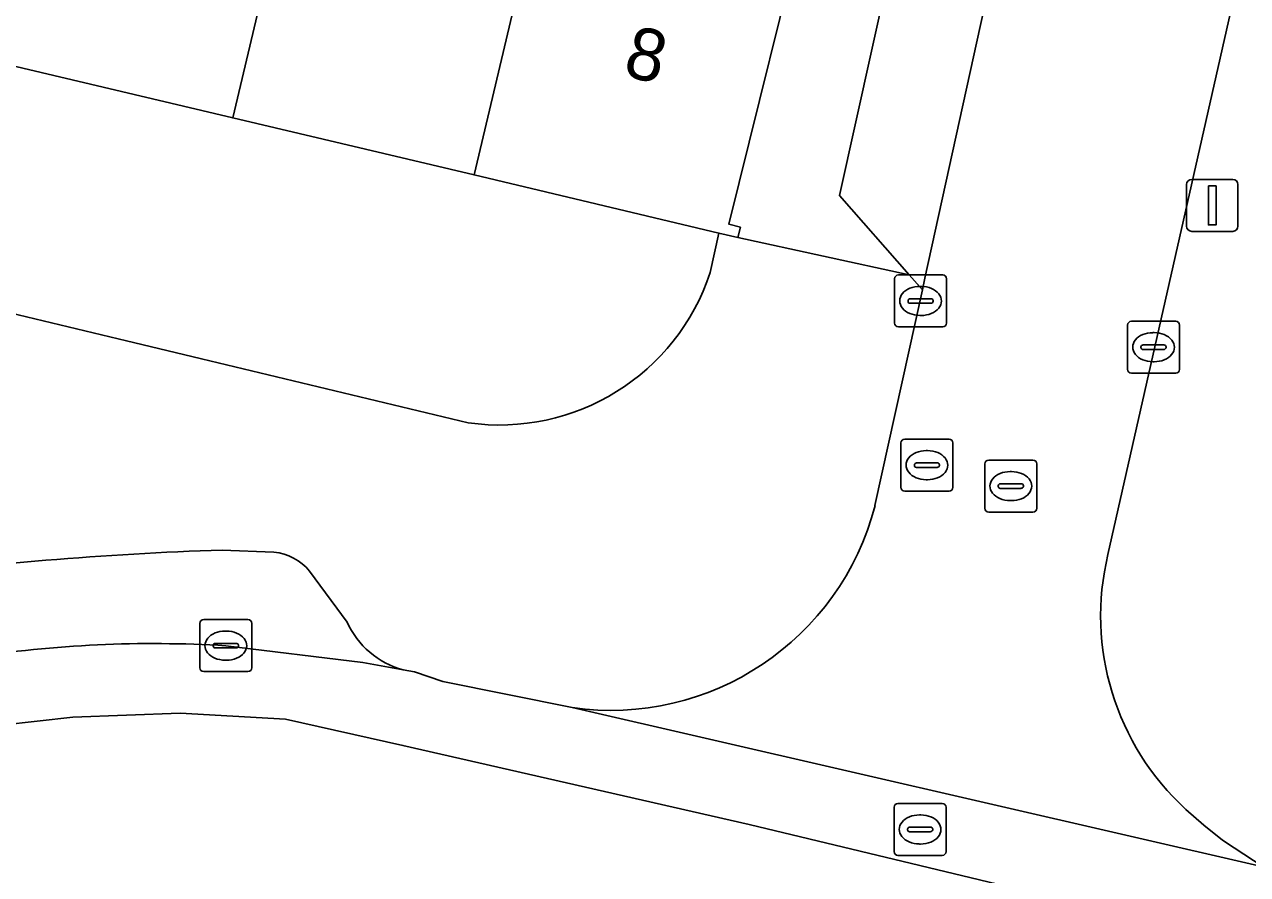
# Model space of a CAD drawing. Extents: x 162172 to 163187, y 382874 to 383685.
# Drawn here: x 162976.88 to 163000.39, y 383304.81 to 383321.16 of the extents above; entities that cross this region are included whole.
import ezdxf

# ---------------------------------------------------------------- set-up
doc = ezdxf.new("R2010")
doc.units = 0
for name, color, linetype in [('IMGEO_Erf', 7, 'Continuous'), ('IMGEO_Groenvoorziening', 7, 'Continuous'), ('IMGEO_Kolk', 7, 'Continuous'), ('IMGEO_Lichtmast', 7, 'Continuous'), ('IMGEO_Pand', 7, 'Continuous'), ('IMGEO_Pand_nummerreeks', 7, 'Continuous'), ('IMGEO_Parkeervlak_open', 7, 'Continuous'), ('IMGEO_Rijbaan_lokaal_gesloten', 7, 'Continuous'), ('IMGEO_Rijbaan_lokaal_open', 7, 'Continuous'), ('IMGEO_Rioolput', 7, 'Continuous'), ('IMGEO_Voetpad_open', 7, 'Continuous')]:
    doc.layers.add(name, color=color, linetype=linetype)

msp = doc.modelspace()

# ---------------------------------------------------------------- linework, layer by layer
at = {"layer": 'IMGEO_Erf'}
msp.add_lwpolyline([(162990.063, 383316.393), (162990.228, 383317.15), (162985.519, 383318.266), (162980.881, 383319.365), (162976.242, 383320.464), (162971.606, 383321.563), (162966.968, 383322.662), (162962.328, 383323.762), (162957.692, 383324.861), (162953.053, 383325.96), (162946.711, 383327.463), (162943.404, 383324.473), (162943.677, 383324.159), (162944.379, 383323.352), (162985.406, 383313.501)], dxfattribs=at)
msp.add_arc((162986.009, 383317.725), 4.267, 261.8724, 341.8082, dxfattribs=at)
at = {"layer": 'IMGEO_Groenvoorziening'}
msp.add_lwpolyline([(162999.262, 383339.376), (162997.608, 383340.715), (162992.548, 383317.87), (162993.886, 383316.348), (162994.14, 383316.059), (162994.189, 383316.282)], close=True, dxfattribs=at)
at = {"layer": 'IMGEO_Kolk'}
for p, q in [((162993.605, 383315.418), (162993.605, 383316.27)), ((162993.68, 383316.344), (162994.532, 383316.344)), ((162994.606, 383316.27), (162994.606, 383315.418)), ((162994.093, 383316.124), (162994.118, 383316.124)), ((162993.864, 383315.838), (162993.864, 383315.85)), ((162994.302, 383315.801), (162993.904, 383315.801)), ((162993.907, 383315.887), (162994.305, 383315.887)), ((162994.348, 383315.85), (162994.348, 383315.838)), ((162994.116, 383315.564), (162994.091, 383315.564)), ((162994.532, 383315.344), (162993.68, 383315.344)), ((162998.084, 383314.528), (162998.084, 383315.38)), ((162998.159, 383315.454), (162999.011, 383315.454)), ((162999.085, 383315.38), (162999.085, 383314.528)), ((162998.572, 383315.234), (162998.597, 383315.234)), ((162998.343, 383314.948), (162998.343, 383314.96)), ((162998.781, 383314.911), (162998.383, 383314.911)), ((162998.386, 383314.997), (162998.784, 383314.997)), ((162998.827, 383314.96), (162998.827, 383314.948)), ((162998.595, 383314.674), (162998.57, 383314.674)), ((162999.011, 383314.454), (162998.159, 383314.454)), ((162980.321, 383309.715), (162981.173, 383309.715)), ((162980.246, 383308.789), (162980.246, 383309.641)), ((162980.734, 383309.495), (162980.759, 383309.495)), ((162981.247, 383309.641), (162981.247, 383308.789)), ((162980.505, 383309.209), (162980.505, 383309.221)), ((162980.548, 383309.258), (162980.946, 383309.258)), ((162980.989, 383309.221), (162980.989, 383309.209)), ((162980.943, 383309.172), (162980.545, 383309.172)), ((162981.173, 383308.715), (162980.321, 383308.715)), ((162980.757, 383308.935), (162980.732, 383308.935))]:
    msp.add_line(p, q, dxfattribs=at)
for points in [[(162993.605, 383315.418), (162993.605, 383316.27)], [(162993.68, 383316.344), (162994.532, 383316.344)], [(162994.606, 383316.27), (162994.606, 383315.418)], [(162994.532, 383315.344), (162993.68, 383315.344)], [(162998.084, 383314.528), (162998.084, 383315.38)], [(162998.159, 383315.454), (162999.011, 383315.454)], [(162999.085, 383315.38), (162999.085, 383314.528)], [(162999.011, 383314.454), (162998.159, 383314.454)], [(162980.321, 383309.715), (162981.173, 383309.715)], [(162980.246, 383308.789), (162980.246, 383309.641)], [(162981.247, 383309.641), (162981.247, 383308.789)], [(162981.173, 383308.715), (162980.321, 383308.715)]]:
    msp.add_lwpolyline(points, dxfattribs=at)
for centre, radius, start, end in [((162993.682, 383316.268), 0.0765, 91.552, 178.448), ((162993.682, 383316.268), 0.0765, 91.552, 178.448), ((162994.53, 383316.268), 0.0765, 1.552, 88.448), ((162994.53, 383316.268), 0.0765, 1.552, 88.448), ((162993.904, 383315.847), 0.0403, 85.8775, 175.7526), ((162993.901, 383315.837), 0.0366, 178.938, 274.7102), ((162994.305, 383315.844), 0.043, 264.8664, 352.4533), ((162994.309, 383315.849), 0.0386, 1.7309, 96.639), ((162993.682, 383315.42), 0.0765, 181.552, 268.448), ((162993.682, 383315.42), 0.0765, 181.552, 268.448), ((162994.53, 383315.42), 0.0765, 271.552, 358.448), ((162994.53, 383315.42), 0.0765, 271.552, 358.448), ((162998.161, 383315.378), 0.0765, 91.552, 178.448), ((162998.161, 383315.378), 0.0765, 91.552, 178.448), ((162999.009, 383315.378), 0.0765, 1.552, 88.448), ((162999.009, 383315.378), 0.0765, 1.552, 88.448), ((162998.383, 383314.957), 0.0403, 85.8775, 175.7526), ((162998.38, 383314.947), 0.0366, 178.938, 274.7102), ((162998.784, 383314.954), 0.043, 264.8664, 352.4533), ((162998.788, 383314.959), 0.0386, 1.7309, 96.639), ((162998.161, 383314.53), 0.0765, 181.552, 268.448), ((162998.161, 383314.53), 0.0765, 181.552, 268.448), ((162999.009, 383314.53), 0.0765, 271.552, 358.448), ((162999.009, 383314.53), 0.0765, 271.552, 358.448), ((162980.323, 383309.639), 0.0765, 91.552, 178.448), ((162980.323, 383309.639), 0.0765, 91.552, 178.448), ((162981.171, 383309.639), 0.0765, 1.552, 88.448), ((162981.171, 383309.639), 0.0765, 1.552, 88.448), ((162980.545, 383309.218), 0.0403, 85.8775, 175.7526), ((162980.542, 383309.208), 0.0366, 178.938, 274.7102), ((162980.946, 383309.215), 0.043, 264.8664, 352.4533), ((162980.95, 383309.22), 0.0386, 1.7309, 96.639), ((162980.323, 383308.791), 0.0765, 181.552, 268.448), ((162980.323, 383308.791), 0.0765, 181.552, 268.448), ((162981.171, 383308.791), 0.0765, 271.552, 358.448), ((162981.171, 383308.791), 0.0765, 271.552, 358.448)]:
    msp.add_arc(centre, radius, start, end, dxfattribs=at)
for centre, major_axis, ratio, start_param, end_param in [((162994.092, 383315.844), (-0.387, 0.002), 0.722429, 4.712389, 7.853982), ((162994.117, 383315.844), (-0.39, 0.002), 0.717154, 1.570796, 4.712389), ((162998.571, 383314.954), (-0.387, 0.002), 0.722429, 4.712389, 7.853982), ((162998.596, 383314.954), (-0.39, 0.002), 0.717154, 1.570796, 4.712389), ((162980.733, 383309.215), (-0.387, 0.002), 0.722429, 4.712389, 7.853982), ((162980.758, 383309.215), (-0.39, 0.002), 0.717154, 1.570796, 4.712389)]:
    msp.add_ellipse(centre, major_axis=major_axis, ratio=ratio, start_param=start_param, end_param=end_param, dxfattribs=at)
at = {"layer": 'IMGEO_Lichtmast'}
for p, q in [((162999.319, 383318.181), (163000.109, 383318.181)), ((163000.109, 383318.181), (162999.319, 383318.181)), ((162999.219, 383317.281), (162999.219, 383318.081)), ((162999.219, 383318.081), (162999.219, 383317.281)), ((163000.209, 383318.081), (163000.209, 383317.281)), ((163000.209, 383317.281), (163000.209, 383318.081)), ((163000.109, 383317.181), (162999.319, 383317.181)), ((162999.319, 383317.181), (163000.109, 383317.181))]:
    msp.add_line(p, q, dxfattribs=at)
msp.add_lwpolyline([(162999.639, 383318.056), (162999.789, 383318.056), (162999.789, 383317.306), (162999.639, 383317.306), (162999.639, 383318.056)], dxfattribs=at)
for centre, start, end in [((162999.319, 383318.081), 90, 180), ((162999.319, 383318.081), 90, 180), ((163000.109, 383318.081), 0, 90), ((163000.109, 383318.081), 360, 90), ((162999.319, 383317.281), 180, 270), ((162999.319, 383317.281), 180, 270), ((163000.109, 383317.281), 270, 0), ((163000.109, 383317.281), 270, 0)]:
    msp.add_arc(centre, 0.1, start, end, dxfattribs=at)
at = {"layer": 'IMGEO_Pand'}
for points in [[(162979.141, 383332.675), (162976.242, 383320.464), (162980.881, 383319.365), (162982.448, 383325.969), (162979.852, 383326.586), (162981.184, 383332.19)], [(162985.519, 383318.266), (162988.415, 383330.472), (162986.11, 383331.02), (162984.778, 383325.416), (162982.448, 383325.969), (162980.881, 383319.365)], [(162993.377, 383329.294), (162990.825, 383329.9), (162988.415, 383330.472), (162985.519, 383318.266), (162990.228, 383317.15), (162990.594, 383317.063), (162990.643, 383317.262), (162990.42, 383317.319), (162991.986, 383323.66)]]:
    msp.add_lwpolyline(points, close=True, dxfattribs=at)
at = {"layer": 'IMGEO_Parkeervlak_open'}
for points in [[(162981.671, 383311.013), (162980.675, 383311.053)], [(162983.078, 383309.667), (162982.357, 383310.647)], [(162980.746, 383309.214), (162983.383, 383308.889), (162984.154, 383308.751)]]:
    msp.add_lwpolyline(points, dxfattribs=at)
for centre, radius, start, end in [((162982.919, 383243.224), 67.866, 91.89507, 97.6252), ((162981.57, 383309.997), 1.021, 39.5291, 84.3085), ((162984.583, 383310.345), 1.65, 204.2423, 254.9421), ((162979.353, 383286.048), 23.207, 86.5583, 98.7461)]:
    msp.add_arc(centre, radius, start, end, dxfattribs=at)
at = {"layer": 'IMGEO_Rijbaan_lokaal_gesloten'}
for points in [[(163000.69, 383304.964), (162987.406, 383308.024), (162984.918, 383308.525), (162984.375, 383308.712), (162984.154, 383308.751), (162983.383, 383308.889), (162980.746, 383309.214)], [(163055.326, 383292.437), (163043.171, 383293.871), (163039.991, 383294.37), (163035.503, 383295.118), (163021.414, 383298.486), (163000.656, 383303.413), (162990.812, 383305.775), (162984.152, 383307.295), (162981.893, 383307.801), (162979.868, 383307.918), (162977.804, 383307.84), (162975.74, 383307.606), (162972.215, 383306.866), (162969.878, 383305.852), (162964.27, 383303.515), (162953.91, 383299.151), (162929.763, 383288.865)], [(162953.91, 383299.151), (162964.27, 383303.515), (162969.878, 383305.852), (162972.215, 383306.866), (162975.74, 383307.606), (162977.804, 383307.84), (162979.868, 383307.918), (162981.893, 383307.801), (162984.152, 383307.295), (162990.812, 383305.775), (163000.656, 383303.413), (163021.414, 383298.486), (163035.503, 383295.118), (163039.991, 383294.37), (163043.171, 383293.871), (163055.326, 383292.437)]]:
    msp.add_lwpolyline(points, dxfattribs=at)
msp.add_arc((162979.353, 383286.048), 23.207, 86.5583, 98.7461, dxfattribs=at)
at = {"layer": 'IMGEO_Rijbaan_lokaal_open'}
for points in [[(162997.709, 383310.969), (163001.794, 383329.047), (163004.173, 383339.988), (163005.665, 383346.425), (163006.621, 383350.77), (163006.596, 383351.132), (163006.19, 383351.868), (163006.246, 383352.464), (163022.354, 383423.663)], [(163002.272, 383352.657), (163002.176, 383352.244), (162999.599, 383340.909), (162999.262, 383339.376), (162994.189, 383316.282), (162994.14, 383316.059), (162993.229, 383311.912)], [(162987.406, 383308.024), (163000.69, 383304.964), (163000.134, 383305.327), (162999.912, 383305.477), (162999.553, 383305.762), (162999.207, 383306.066)]]:
    msp.add_lwpolyline(points, dxfattribs=at)
for centre, radius, start, end in [((162988.149, 383313.216), 5.245, 261.8601, 345.6017), ((163002.608, 383309.786), 5.04, 166.4203, 227.5584)]:
    msp.add_arc(centre, radius, start, end, dxfattribs=at)
at = {"layer": 'IMGEO_Rioolput'}
for p, q in [((162993.802, 383313.186), (162994.654, 383313.186)), ((162993.727, 383312.26), (162993.727, 383313.112)), ((162994.215, 383312.966), (162994.24, 383312.966)), ((162994.728, 383313.112), (162994.728, 383312.26)), ((162994.029, 383312.729), (162994.427, 383312.729)), ((162995.34, 383311.857), (162995.34, 383312.709)), ((162995.415, 383312.783), (162996.267, 383312.783)), ((162996.341, 383312.709), (162996.341, 383311.857)), ((162993.986, 383312.68), (162993.986, 383312.692)), ((162994.424, 383312.643), (162994.026, 383312.643)), ((162994.47, 383312.692), (162994.47, 383312.68)), ((162995.828, 383312.563), (162995.853, 383312.563)), ((162994.238, 383312.406), (162994.213, 383312.406)), ((162995.599, 383312.277), (162995.599, 383312.289)), ((162996.037, 383312.24), (162995.639, 383312.24)), ((162995.642, 383312.326), (162996.04, 383312.326)), ((162996.083, 383312.289), (162996.083, 383312.277)), ((162994.654, 383312.186), (162993.802, 383312.186)), ((162995.851, 383312.003), (162995.826, 383312.003)), ((162996.267, 383311.783), (162995.415, 383311.783)), ((162993.671, 383306.18), (162994.523, 383306.18)), ((162993.596, 383305.254), (162993.596, 383306.106)), ((162994.084, 383305.96), (162994.109, 383305.96)), ((162994.597, 383306.106), (162994.597, 383305.254)), ((162993.855, 383305.674), (162993.855, 383305.686)), ((162993.898, 383305.723), (162994.296, 383305.723)), ((162994.339, 383305.686), (162994.339, 383305.674)), ((162994.293, 383305.637), (162993.895, 383305.637)), ((162994.523, 383305.18), (162993.671, 383305.18)), ((162994.107, 383305.4), (162994.082, 383305.4))]:
    msp.add_line(p, q, dxfattribs=at)
for points in [[(162993.802, 383313.186), (162994.654, 383313.186)], [(162993.727, 383312.26), (162993.727, 383313.112)], [(162994.728, 383313.112), (162994.728, 383312.26)], [(162995.34, 383311.857), (162995.34, 383312.709)], [(162995.415, 383312.783), (162996.267, 383312.783)], [(162996.341, 383312.709), (162996.341, 383311.857)], [(162994.654, 383312.186), (162993.802, 383312.186)], [(162996.267, 383311.783), (162995.415, 383311.783)], [(162993.671, 383306.18), (162994.523, 383306.18)], [(162993.596, 383305.254), (162993.596, 383306.106)], [(162994.597, 383306.106), (162994.597, 383305.254)], [(162994.523, 383305.18), (162993.671, 383305.18)]]:
    msp.add_lwpolyline(points, dxfattribs=at)
for centre, radius, start, end in [((162993.804, 383313.11), 0.0765, 91.552, 178.448), ((162993.804, 383313.11), 0.0765, 91.552, 178.448), ((162994.652, 383313.11), 0.0765, 1.552, 88.448), ((162994.652, 383313.11), 0.0765, 1.552, 88.448), ((162994.026, 383312.689), 0.0403, 85.8775, 175.7526), ((162994.431, 383312.691), 0.0386, 1.7309, 96.639), ((162995.417, 383312.707), 0.0765, 91.552, 178.448), ((162995.417, 383312.707), 0.0765, 91.552, 178.448), ((162996.265, 383312.707), 0.0765, 1.552, 88.448), ((162996.265, 383312.707), 0.0765, 1.552, 88.448), ((162994.023, 383312.679), 0.0366, 178.938, 274.7102), ((162994.427, 383312.686), 0.043, 264.8664, 352.4533), ((162993.804, 383312.262), 0.0765, 181.552, 268.448), ((162993.804, 383312.262), 0.0765, 181.552, 268.448), ((162994.652, 383312.262), 0.0765, 271.552, 358.448), ((162994.652, 383312.262), 0.0765, 271.552, 358.448), ((162995.639, 383312.286), 0.0403, 85.8775, 175.7526), ((162995.636, 383312.276), 0.0366, 178.938, 274.7102), ((162996.04, 383312.283), 0.043, 264.8664, 352.4533), ((162996.044, 383312.288), 0.0386, 1.7309, 96.639), ((162995.417, 383311.859), 0.0765, 181.552, 268.448), ((162995.417, 383311.859), 0.0765, 181.552, 268.448), ((162996.265, 383311.859), 0.0765, 271.552, 358.448), ((162996.265, 383311.859), 0.0765, 271.552, 358.448), ((162993.673, 383306.104), 0.0765, 91.552, 178.448), ((162993.673, 383306.104), 0.0765, 91.552, 178.448), ((162994.521, 383306.104), 0.0765, 1.552, 88.448), ((162994.521, 383306.104), 0.0765, 1.552, 88.448), ((162993.895, 383305.683), 0.0403, 85.8775, 175.7526), ((162993.892, 383305.673), 0.0366, 178.938, 274.7102), ((162994.296, 383305.68), 0.043, 264.8664, 352.4533), ((162994.3, 383305.685), 0.0386, 1.7309, 96.639), ((162993.673, 383305.256), 0.0765, 181.552, 268.448), ((162993.673, 383305.256), 0.0765, 181.552, 268.448), ((162994.521, 383305.256), 0.0765, 271.552, 358.448), ((162994.521, 383305.256), 0.0765, 271.552, 358.448)]:
    msp.add_arc(centre, radius, start, end, dxfattribs=at)
for centre, major_axis, ratio, start_param, end_param in [((162994.214, 383312.686), (-0.387, 0.002), 0.722429, 4.712389, 7.853982), ((162994.239, 383312.686), (-0.39, 0.002), 0.717154, 1.570796, 4.712389), ((162995.827, 383312.283), (-0.387, 0.002), 0.722429, 4.712389, 7.853982), ((162995.852, 383312.283), (-0.39, 0.002), 0.717154, 1.570796, 4.712389), ((162994.083, 383305.68), (-0.387, 0.002), 0.722429, 4.712389, 7.853982), ((162994.108, 383305.68), (-0.39, 0.002), 0.717154, 1.570796, 4.712389)]:
    msp.add_ellipse(centre, major_axis=major_axis, ratio=ratio, start_param=start_param, end_param=end_param, dxfattribs=at)
at = {"layer": 'IMGEO_Voetpad_open'}
for points in [[(163003.962, 383377.21), (163003.064, 383373.327), (163002.516, 383370.939), (162999.945, 383359.45), (162998.77, 383354.224), (162997.249, 383347.445), (162997.061, 383346.624), (162995.923, 383341.508), (162995.587, 383339.995), (162994.394, 383334.606), (162993.377, 383329.294), (162991.986, 383323.66), (162990.42, 383317.319), (162990.643, 383317.262), (162990.594, 383317.063), (162993.886, 383316.348), (162992.548, 383317.87), (162997.608, 383340.715), (162999.262, 383339.376), (162999.599, 383340.909), (162999.152, 383341.059), (163001.748, 383352.35), (163002.176, 383352.244), (163002.272, 383352.657)], [(163006.246, 383352.464), (163006.19, 383351.868), (163006.596, 383351.132), (163006.621, 383350.77), (163005.665, 383346.425), (163006.096, 383346.289), (163004.653, 383339.937), (163004.173, 383339.988), (163001.794, 383329.047), (162997.709, 383310.969)], [(162985.406, 383313.501), (162944.379, 383323.352), (162943.677, 383324.159), (162941.402, 383322.059), (162941.682, 383321.748), (162940.842, 383321.007)], [(162994.14, 383316.059), (162993.886, 383316.348), (162990.594, 383317.063), (162990.228, 383317.15), (162990.063, 383316.393)], [(162993.229, 383311.912), (162994.14, 383316.059)], [(162980.675, 383311.053), (162981.671, 383311.013)], [(162982.357, 383310.647), (162983.078, 383309.667)], [(162984.154, 383308.751), (162984.375, 383308.712), (162984.918, 383308.525), (162987.406, 383308.024)], [(162999.207, 383306.066), (162999.553, 383305.762), (162999.912, 383305.477), (163000.134, 383305.327), (163000.69, 383304.964)]]:
    msp.add_lwpolyline(points, dxfattribs=at)
for centre, radius, start, end in [((162986.009, 383317.725), 4.267, 261.8724, 341.8082), ((162988.149, 383313.216), 5.245, 261.8601, 345.6017), ((162982.919, 383243.224), 67.866, 91.89507, 97.6252), ((162981.57, 383309.997), 1.021, 39.5291, 84.3085), ((163002.608, 383309.786), 5.04, 166.4203, 227.5584), ((162984.583, 383310.345), 1.65, 204.2423, 254.9421)]:
    msp.add_arc(centre, radius, start, end, dxfattribs=at)

# ---------------------------------------------------------------- texts
at = {"layer": 'IMGEO_Pand_nummerreeks'}
msp.add_text('8', height=1, rotation=346.6673, dxfattribs=at).set_placement((162988.357, 383320.182))

doc.saveas('drawing.dxf')
